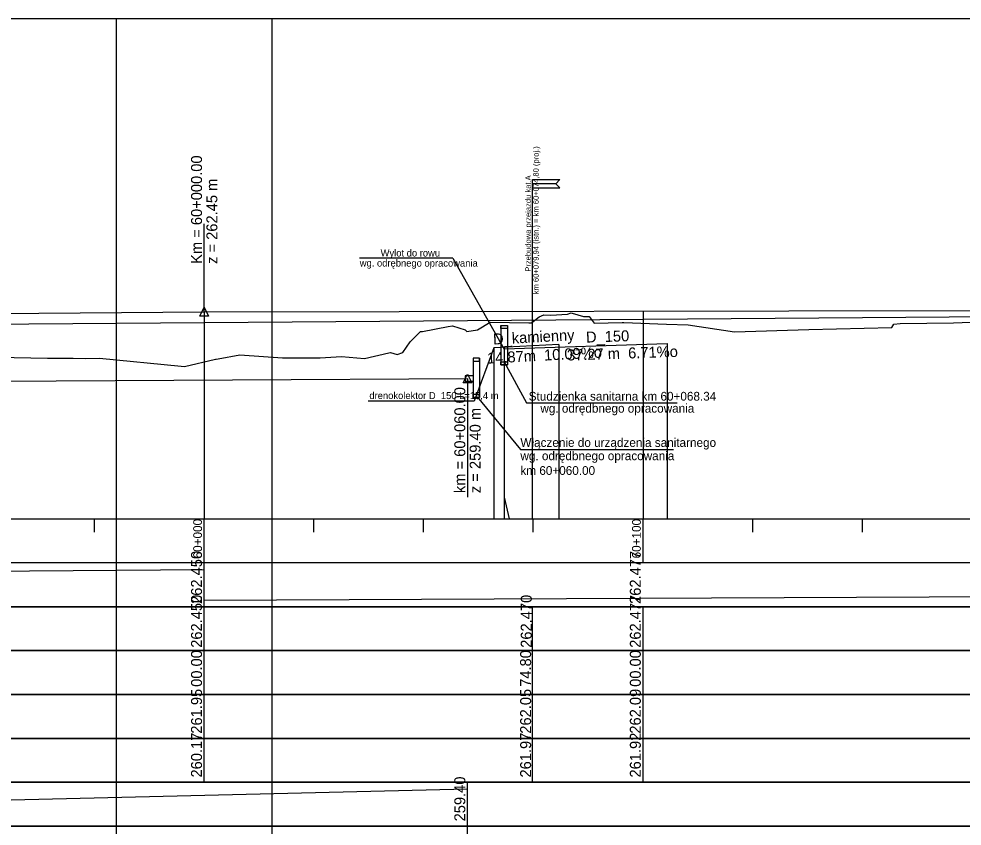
# Model space of a CAD drawing. Extents: x 6445630 to 6518227, y 5499240 to 5511716.
# Drawn here: x 6459189 to 6459403.9, y 5508521.3 to 5508705.3 of the extents above; entities that cross this region are included whole.
import ezdxf

# ---------------------------------------------------------------- set-up
doc = ezdxf.new("R2010")
doc.units = 0
for name, color, linetype in [('TOR_PROF-drenaze', 7, 'Continuous'), ('TOR_PROF-drenokolektory', 7, 'Continuous'), ('TOR_PROF-obiekty+opisy', 7, 'Continuous'), ('TOR_PROF-opisy glowne', 7, 'Continuous'), ('TOR_PROF-opisy pomocnicze', 7, 'Continuous'), ('TOR_PROF-rowy otwarte', 7, 'Continuous'), ('TOR_PROF-studnie i osadniki', 7, 'Continuous'), ('TOR_PROF-tabelka-odleglosci T1', 7, 'Continuous'), ('TOR_PROF-tabelka-pochylenia proj T1', 7, 'Continuous'), ('TOR_PROF-tabelka-rodzaj rowu T1', 7, 'Continuous'), ('TOR_PROF-tabelka-rowyT1', 7, 'Continuous'), ('TOR_PROF-tabelka-rzedne istn T1', 7, 'Continuous'), ('TOR_PROF-tabelka-rzedne proj T1', 7, 'Continuous'), ('TOR_PROF-tabelka-teren istniejacy T1', 7, 'Continuous'), ('TOR_PROF-tor istniejacy T2', 7, 'Continuous'), ('TOR_PROF-tor projektowany', 7, 'Continuous'), ('TOR_PROF-uklad odniesienia', 7, 'Continuous'), ('TOR_RAMKI-dodatkowe3', 7, 'Continuous'), ('TOR_RAMKI-MASKA WYCIECIA', 7, 'Continuous')]:
    doc.layers.add(name, color=color, linetype=linetype)

msp = doc.modelspace()

# ---------------------------------------------------------------- linework, layer by layer
at = {"layer": 'TOR_PROF-drenaze'}
for points in [[(6459312.06, 5508631.04), (6459297.2, 5508630.29)], [(6459299.55, 5508630.04), (6459336.73, 5508631.29)]]:
    msp.add_lwpolyline(points, dxfattribs=at)
at = {"layer": 'TOR_PROF-drenokolektory'}
for points in [[(6459297.2, 5508630.29), (6459297.2, 5508596.29), (6459297.2, 5508591.29), (6459297.2, 5508591.29)], [(6459297.2, 5508630.29), (6459297.2, 5508596.29), (6459297.2, 5508591.29), (6459297.2, 5508591.29)], [(6459297.2, 5508630.29), (6459297.2, 5508596.29), (6459297.2, 5508591.29), (6459297.2, 5508591.29)], [(6459299.55, 5508630.41), (6459299.55, 5508596.29), (6459300.7, 5508591.29), (6459300.7, 5508591.29)], [(6459312.06, 5508631.04), (6459312.06, 5508596.29), (6459312.06, 5508591.29), (6459312.06, 5508591.29)], [(6459312.06, 5508631.04), (6459312.06, 5508596.29), (6459312.06, 5508591.29), (6459312.06, 5508591.29)], [(6459312.06, 5508631.04), (6459312.06, 5508596.29), (6459312.06, 5508591.29), (6459312.06, 5508591.29)], [(6459336.73, 5508631.29), (6459336.73, 5508596.29), (6459336.73, 5508591.29), (6459336.73, 5508591.29)], [(6459336.73, 5508631.29), (6459336.73, 5508596.29), (6459336.73, 5508591.29), (6459336.73, 5508591.29)], [(6459336.73, 5508631.29), (6459336.73, 5508596.29), (6459336.73, 5508591.29), (6459336.73, 5508591.29)], [(6459299.55, 5508630.04), (6459299.55, 5508596.29), (6459299.55, 5508591.29), (6459299.55, 5508591.29)]]:
    msp.add_lwpolyline(points, dxfattribs=at)
at = {"layer": 'TOR_PROF-obiekty+opisy'}
for p, q in [((6459306.01, 5508591.29), (6459306.01, 5508668.64)), ((6459287.85, 5508650.71), (6459266.6, 5508650.71)), ((6459287.85, 5508650.71), (6459299.56, 5508630.02)), ((6459299.55, 5508627.11), (6459304.67, 5508617.75)), ((6459292.42, 5508623.96), (6459290.71, 5508623.96)), ((6459290.71, 5508623.96), (6459290.71, 5508622.62)), ((6459292.42, 5508622.62), (6459290.71, 5508622.62)), ((6459292.72, 5508618.13), (6459270.8, 5508618.13)), ((6459293.43, 5508619.14), (6459303.28, 5508607.14)), ((6459304.67, 5508617.75), (6459338.96, 5508617.75)), ((6459303.28, 5508607.14), (6459338.13, 5508607.14))]:
    msp.add_line(p, q, dxfattribs=at)
for points in [[(6459312.26, 5508668.64), (6459311.33, 5508667.7), (6459306.01, 5508667.7), (6459306.01, 5508668.64), (6459312.26, 5508668.64)], [(6459312.26, 5508666.76), (6459311.33, 5508667.7), (6459306.01, 5508667.7), (6459306.01, 5508666.76), (6459312.26, 5508666.76)], [(6459297.2, 5508630.29), (6459292.72, 5508618.13), (6459268.6, 5508618.13)]]:
    msp.add_lwpolyline(points, dxfattribs=at)
at = {"layer": 'TOR_PROF-opisy pomocnicze'}
for p, q in [((6459231.21, 5508638.54), (6459231.21, 5508658.54)), ((6459231.21, 5508638.54), (6459231.21, 5508658.54)), ((6459291.21, 5508623.29), (6459291.21, 5508596.29))]:
    msp.add_line(p, q, dxfattribs=at)
for points in [[(6459231.21, 5508639.54), (6459232.21, 5508637.54), (6459230.21, 5508637.54)], [(6459231.21, 5508639.54), (6459232.21, 5508637.54), (6459230.21, 5508637.54)], [(6459291.21, 5508624.29), (6459292.21, 5508622.29), (6459290.21, 5508622.29)]]:
    msp.add_lwpolyline(points, close=True, dxfattribs=at)
at = {"layer": 'TOR_PROF-rowy otwarte'}
msp.add_line((6459001.21, 5508621.79), (6459291.21, 5508623.29), dxfattribs=at)
at = {"layer": 'TOR_PROF-studnie i osadniki'}
for p, q in [((6459298.81, 5508635.41), (6459298.81, 5508626.41)), ((6459298.91, 5508635.41), (6459300.21, 5508635.41)), ((6459300.31, 5508635.41), (6459300.31, 5508626.41)), ((6459292.47, 5508627.96), (6459292.47, 5508618.96)), ((6459293.87, 5508627.96), (6459292.57, 5508627.96)), ((6459293.97, 5508627.96), (6459293.97, 5508618.96)), ((6459298.81, 5508626.41), (6459300.31, 5508626.41)), ((6459293.97, 5508618.96), (6459292.47, 5508618.96))]:
    msp.add_line(p, q, dxfattribs=at)
for points in [[(6459298.81, 5508635.41), (6459300.31, 5508635.41), (6459300.31, 5508634.71), (6459298.81, 5508634.71)], [(6459293.97, 5508627.96), (6459292.47, 5508627.96), (6459292.47, 5508627.26), (6459293.97, 5508627.26)], [(6459298.81, 5508627.11), (6459300.31, 5508627.11), (6459300.31, 5508626.41), (6459298.81, 5508626.41)], [(6459293.97, 5508619.66), (6459292.47, 5508619.66), (6459292.47, 5508618.96), (6459293.97, 5508618.96)]]:
    msp.add_lwpolyline(points, close=True, dxfattribs=at)
at = {"layer": 'TOR_PROF-tabelka-odleglosci T1'}
msp.add_lwpolyline([(6452331.21, 5508551.29), (6462731.21, 5508551.29), (6462731.21, 5508561.29), (6452331.21, 5508561.29)], close=True, dxfattribs=at)
for points in [[(6459231.21, 5508551.29), (6459231.21, 5508561.29)], [(6459306.01, 5508551.29), (6459306.01, 5508561.29)], [(6459331.21, 5508551.29), (6459331.21, 5508561.29)]]:
    msp.add_lwpolyline(points, dxfattribs=at)
at = {"layer": 'TOR_PROF-tabelka-pochylenia proj T1'}
msp.add_lwpolyline([(6452331.21, 5508571.29), (6462731.21, 5508571.29), (6462731.21, 5508581.29), (6452331.21, 5508581.29)], close=True, dxfattribs=at)
for points in [[(6459231.21, 5508571.29), (6459231.21, 5508581.29)], [(6458316.21, 5508572.79), (6459231.21, 5508579.79)], [(6459231.21, 5508572.79), (6460751.21, 5508579.79)]]:
    msp.add_lwpolyline(points, dxfattribs=at)
at = {"layer": 'TOR_PROF-tabelka-rodzaj rowu T1'}
msp.add_lwpolyline([(6452331.21, 5508511.29), (6462731.21, 5508511.29), (6462731.21, 5508521.29), (6452331.21, 5508521.29)], close=True, dxfattribs=at)
msp.add_lwpolyline([(6452331.21, 5508511.29), (6462731.21, 5508511.29), (6462731.21, 5508521.29), (6452331.21, 5508521.29)], close=True, dxfattribs=at)
msp.add_lwpolyline([(6459291.21, 5508511.29), (6459291.21, 5508521.29)], dxfattribs=at)
at = {"layer": 'TOR_PROF-tabelka-rowyT1'}
msp.add_lwpolyline([(6452331.21, 5508521.29), (6462731.21, 5508521.29), (6462731.21, 5508531.29), (6452331.21, 5508531.29)], close=True, dxfattribs=at)
msp.add_lwpolyline([(6452331.21, 5508521.29), (6462731.21, 5508521.29), (6462731.21, 5508531.29), (6452331.21, 5508531.29)], close=True, dxfattribs=at)
msp.add_lwpolyline([(6452331.21, 5508521.29), (6462731.21, 5508521.29), (6462731.21, 5508531.29), (6452331.21, 5508531.29)], close=True, dxfattribs=at)
for points in [[(6459001.21, 5508522.79), (6459291.21, 5508529.79)], [(6459291.21, 5508521.29), (6459291.21, 5508531.29)]]:
    msp.add_lwpolyline(points, dxfattribs=at)
at = {"layer": 'TOR_PROF-tabelka-rzedne istn T1'}
msp.add_lwpolyline([(6452331.21, 5508541.29), (6462731.21, 5508541.29), (6462731.21, 5508551.29), (6452331.21, 5508551.29)], close=True, dxfattribs=at)
for points in [[(6459231.21, 5508541.29), (6459231.21, 5508551.29)], [(6459306.01, 5508541.29), (6459306.01, 5508551.29)], [(6459331.21, 5508541.29), (6459331.21, 5508551.29)], [(6459231.21, 5508531.29), (6459231.21, 5508541.29)], [(6459231.21, 5508531.29), (6459231.21, 5508541.29)], [(6459231.21, 5508531.29), (6459231.21, 5508541.29)], [(6459231.21, 5508531.29), (6459231.21, 5508541.29)], [(6459306.01, 5508531.29), (6459306.01, 5508541.29)], [(6459331.21, 5508531.29), (6459331.21, 5508541.29)], [(6459331.21, 5508531.29), (6459331.21, 5508541.29)], [(6459331.21, 5508531.29), (6459331.21, 5508541.29)], [(6459331.21, 5508531.29), (6459331.21, 5508541.29)]]:
    msp.add_lwpolyline(points, dxfattribs=at)
at = {"layer": 'TOR_PROF-tabelka-rzedne proj T1'}
msp.add_lwpolyline([(6452331.21, 5508561.29), (6462731.21, 5508561.29), (6462731.21, 5508571.29), (6452331.21, 5508571.29)], close=True, dxfattribs=at)
for points in [[(6459231.21, 5508561.29), (6459231.21, 5508571.29)], [(6459306.01, 5508561.29), (6459306.01, 5508571.29)], [(6459331.21, 5508561.29), (6459331.21, 5508571.29)]]:
    msp.add_lwpolyline(points, dxfattribs=at)
at = {"layer": 'TOR_PROF-tabelka-teren istniejacy T1'}
msp.add_lwpolyline([(6452331.21, 5508531.29), (6462731.21, 5508531.29), (6462731.21, 5508541.29), (6452331.21, 5508541.29)], close=True, dxfattribs=at)
msp.add_lwpolyline([(6452331.21, 5508531.29), (6462731.21, 5508531.29), (6462731.21, 5508541.29), (6452331.21, 5508541.29)], close=True, dxfattribs=at)
msp.add_lwpolyline([(6452331.21, 5508531.29), (6462731.21, 5508531.29), (6462731.21, 5508541.29), (6452331.21, 5508541.29)], close=True, dxfattribs=at)
msp.add_lwpolyline([(6452331.21, 5508531.29), (6462731.21, 5508531.29), (6462731.21, 5508541.29), (6452331.21, 5508541.29)], close=True, dxfattribs=at)
at = {"layer": 'TOR_PROF-tor istniejacy T2'}
msp.add_lwpolyline([(6459879.79, 5508639.74), (6459830.31, 5508639.59), (6459780.15, 5508639.54), (6459763.47, 5508639.39), (6459730.24, 5508639.29), (6459680.5, 5508639.29), (6459630.51, 5508639.04), (6459597.28, 5508638.79), (6459591.3, 5508638.74), (6459558.07, 5508638.59), (6459530.72, 5508638.59), (6459509.57, 5508638.34), (6459476.34, 5508637.94), (6459430.67, 5508637.54), (6459381.22, 5508637.14), (6459331.37, 5508636.74), (6459281.19, 5508636.39), (6459231.27, 5508636.04), (6459181.17, 5508635.64), (6459130.56, 5508635.34), (6459081.98, 5508635.04), (6459033.74, 5508634.74), (6458981.86, 5508634.39), (6458930.5, 5508633.99)], dxfattribs=at)
at = {"layer": 'TOR_PROF-tor projektowany'}
for p, q in [((6459231.21, 5508638.54), (6460751.21, 5508640.59)), ((6459231.21, 5508638.54), (6460751.21, 5508640.59)), ((6458316.21, 5508630.39), (6459231.21, 5508638.54)), ((6458316.21, 5508630.39), (6459231.21, 5508638.54))]:
    msp.add_line(p, q, dxfattribs=at)
for points in [[(6459231.21, 5508638.54), (6459231.21, 5508596.29), (6459231.21, 5508591.29), (6459231.21, 5508591.29)], [(6459231.21, 5508638.54), (6459231.21, 5508596.29), (6459231.21, 5508591.29), (6459231.21, 5508591.29)], [(6459231.21, 5508638.54), (6459231.21, 5508596.29), (6459231.21, 5508591.29), (6459231.21, 5508591.29)], [(6459231.21, 5508638.54), (6459231.21, 5508596.29), (6459231.21, 5508591.29), (6459231.21, 5508591.29)], [(6459331.21, 5508638.67), (6459331.21, 5508596.29), (6459331.21, 5508591.29), (6459331.21, 5508591.29)], [(6459331.21, 5508638.67), (6459331.21, 5508596.29), (6459331.21, 5508591.29), (6459331.21, 5508591.29)], [(6459331.21, 5508638.67), (6459331.21, 5508596.29), (6459331.21, 5508591.29), (6459331.21, 5508591.29)]]:
    msp.add_lwpolyline(points, dxfattribs=at)
at = {"layer": 'TOR_PROF-uklad odniesienia'}
for p, q in [((6452331.21, 5508591.29), (6462731.21, 5508591.29)), ((6452331.21, 5508591.29), (6462731.21, 5508591.29)), ((6459206.21, 5508588.29), (6459206.21, 5508591.29)), ((6459206.21, 5508588.29), (6459206.21, 5508591.29)), ((6459231.21, 5508581.29), (6459231.21, 5508591.29)), ((6459231.21, 5508581.29), (6459231.21, 5508591.29)), ((6459256.21, 5508588.29), (6459256.21, 5508591.29)), ((6459256.21, 5508588.29), (6459256.21, 5508591.29)), ((6459281.21, 5508588.29), (6459281.21, 5508591.29)), ((6459281.21, 5508588.29), (6459281.21, 5508591.29)), ((6459306.21, 5508588.29), (6459306.21, 5508591.29)), ((6459306.21, 5508588.29), (6459306.21, 5508591.29)), ((6459331.21, 5508581.29), (6459331.21, 5508591.29)), ((6459331.21, 5508581.29), (6459331.21, 5508591.29)), ((6459356.21, 5508588.29), (6459356.21, 5508591.29)), ((6459356.21, 5508588.29), (6459356.21, 5508591.29)), ((6459381.21, 5508588.29), (6459381.21, 5508591.29)), ((6459381.21, 5508588.29), (6459381.21, 5508591.29))]:
    msp.add_line(p, q, dxfattribs=at)
at = {"layer": 'TOR_RAMKI-dodatkowe3'}
for p, q in [((6459305.78, 5508635.97), (6459307.52, 5508637.34)), ((6459307.52, 5508637.34), (6459308.59, 5508637.86)), ((6459308.59, 5508637.86), (6459310.21, 5508637.77)), ((6459310.21, 5508637.77), (6459314.01, 5508638.01)), ((6459314.01, 5508638.01), (6459314.85, 5508638.26)), ((6459314.85, 5508638.26), (6459315.06, 5508638.24)), ((6459315.06, 5508638.24), (6459317.65, 5508637.42)), ((6459317.65, 5508637.42), (6459318.96, 5508637.48)), ((6459318.96, 5508637.48), (6459320.05, 5508635.93)), ((6459280.93, 5508634.03), (6459286.84, 5508635.13)), ((6459286.84, 5508635.13), (6459287.78, 5508635.29)), ((6459287.78, 5508635.29), (6459290.72, 5508634.4)), ((6459293.51, 5508634.38), (6459296.35, 5508636.15)), ((6459296.35, 5508636.15), (6459305.17, 5508636.04)), ((6459305.17, 5508636.04), (6459305.78, 5508635.97)), ((6459320.05, 5508635.93), (6459326.44, 5508636.05)), ((6459326.44, 5508636.05), (6459326.84, 5508636.06)), ((6459326.84, 5508636.06), (6459336.53, 5508635.67)), ((6459336.53, 5508635.67), (6459341.51, 5508635.56)), ((6459341.51, 5508635.56), (6459352.09, 5508633.94)), ((6459369.01, 5508634.45), (6459387.88, 5508634.94)), ((6459387.88, 5508634.94), (6459388.39, 5508635.69)), ((6459388.39, 5508635.69), (6459389.83, 5508635.84)), ((6459389.83, 5508635.84), (6459401.94, 5508636.04)), ((6459401.94, 5508636.04), (6459405.94, 5508636.13)), ((6459278.18, 5508631.69), (6459280.53, 5508634.02)), ((6459280.53, 5508634.02), (6459280.93, 5508634.03)), ((6459290.72, 5508634.4), (6459291.03, 5508634.04)), ((6459291.03, 5508634.04), (6459293.51, 5508634.38)), ((6459352.09, 5508633.94), (6459369.01, 5508634.45)), ((6459276.51, 5508629.23), (6459278.18, 5508631.69)), ((6459181.16, 5508628.22), (6459195.5, 5508627.98)), ((6459234.4, 5508627.76), (6459239.31, 5508628.73)), ((6459239.31, 5508628.73), (6459249.06, 5508628.05)), ((6459257.6, 5508628), (6459262.51, 5508628.31)), ((6459262.51, 5508628.31), (6459267.74, 5508627.85)), ((6459267.74, 5508627.85), (6459273.25, 5508629.13)), ((6459273.25, 5508629.13), (6459273.65, 5508629.21)), ((6459273.65, 5508629.21), (6459275.18, 5508628.76)), ((6459275.18, 5508628.76), (6459276.51, 5508629.23)), ((6459195.5, 5508627.98), (6459196.71, 5508627.96)), ((6459196.71, 5508627.96), (6459201.33, 5508627.97)), ((6459201.33, 5508627.97), (6459204.05, 5508627.86)), ((6459204.05, 5508627.86), (6459207.32, 5508627.93)), ((6459207.32, 5508627.93), (6459225.95, 5508626.14)), ((6459225.95, 5508626.14), (6459226.72, 5508626.06)), ((6459226.72, 5508626.06), (6459233.78, 5508627.75)), ((6459233.78, 5508627.75), (6459233.93, 5508627.73)), ((6459233.93, 5508627.73), (6459234.4, 5508627.76)), ((6459249.06, 5508628.05), (6459257.6, 5508628))]:
    msp.add_line(p, q, dxfattribs=at)
at = {"layer": 'TOR_RAMKI-MASKA WYCIECIA'}
for points in [[(6457196.67, 5508418.29), (6459246.67, 5508418.29), (6459246.67, 5508705.29), (6457196.67, 5508705.29)], [(6459211.14, 5508418.29), (6460761.14, 5508418.29), (6460761.14, 5508705.29), (6459211.14, 5508705.29)]]:
    msp.add_lwpolyline(points, close=True, dxfattribs=at)

# ---------------------------------------------------------------- texts
at = {"layer": 'TOR_PROF-drenaze'}
for s, rotation, p in [('D_kamienny', 3.0692, (6459297.1, 5508631.04)), ('D_150', 1.9256, (6459318.26, 5508631.49)), ('14.87m  10.09%o  ', 3.0692, (6459295.74, 5508626.69)), ('37.27 m  6.71%o  ', 1.9256, (6459313.93, 5508627.4))]:
    msp.add_text(s, height=2.5, rotation=rotation, dxfattribs=at).set_placement(p)
at = {"layer": 'TOR_PROF-obiekty+opisy'}
for s, p in [('km 60+079,94 (istn.) = km 60+074,80 (proj.)', (6459307.43, 5508642.52)), ('Przebudowa przejazdu kat.A', (6459305.64, 5508647.65))]:
    msp.add_text(s, height=1.25, rotation=90, dxfattribs=at).set_placement(p)
at = {"layer": 'TOR_PROF-opisy glowne'}
for s, p in [('Wylot do rowu', (6459271.41, 5508651.13)), ('wg. odrębnego opracowania', (6459266.66, 5508648.84)), ('drenokolektor D_150 L=15,4 m ', (6459268.85, 5508618.64))]:
    msp.add_text(s, height=1.6, rotation=359.9376, dxfattribs=at).set_placement(p)
at = {"layer": 'TOR_PROF-opisy pomocnicze'}
for s, p in [('Km = 60+000.00', (6459230.71, 5508649.44)), ('Km = 60+000.00', (6459230.71, 5508649.44)), ('z = 262.45 m', (6459234.21, 5508649.44)), ('z = 262.45 m', (6459234.21, 5508649.44)), ('km = 60+060.00', (6459290.71, 5508597.19)), ('z = 259.40 m', (6459294.21, 5508597.19))]:
    msp.add_text(s, height=2.5, rotation=90, dxfattribs=at).set_placement(p)
for s, p in [('Studzienka sanitarna km 60+068.34', (6459305.16, 5508618.27)), ('wg. odrędbnego opracowania', (6459307.82, 5508615.53)), ('Włączenie do urządzenia sanitarnego ', (6459303.27, 5508607.72)), ('wg. odrędbnego opracowania', (6459303.27, 5508604.69)), ('km 60+060.00', (6459303.27, 5508601.34))]:
    msp.add_text(s, height=2, dxfattribs=at).set_placement(p)
at = {"layer": 'TOR_PROF-tabelka-odleglosci T1'}
for s, p in [('00.00', (6459230.71, 5508553.03)), ('74.80', (6459305.71, 5508553.03)), ('00.00', (6459330.71, 5508553.03))]:
    msp.add_text(s, height=2.5, rotation=90, dxfattribs=at).set_placement(p)
at = {"layer": 'TOR_PROF-tabelka-pochylenia proj T1'}
for s, p in [('262.450', (6459230.71, 5508571.93)), ('262.477', (6459330.71, 5508571.93))]:
    msp.add_text(s, height=2.5, rotation=90, dxfattribs=at).set_placement(p)
at = {"layer": 'TOR_PROF-tabelka-rowyT1'}
msp.add_text('259.40', height=2.5, rotation=90, dxfattribs=at).set_placement((6459290.71, 5508522.36))
at = {"layer": 'TOR_PROF-tabelka-rzedne istn T1'}
for s, p in [('261.95', (6459230.71, 5508542.35)), ('262.05', (6459305.71, 5508542.35)), ('262.09', (6459330.71, 5508542.36)), ('260.17', (6459230.71, 5508532.36)), ('261.97', (6459305.71, 5508532.36)), ('261.92', (6459330.71, 5508532.36))]:
    msp.add_text(s, height=2.5, rotation=90, dxfattribs=at).set_placement(p)
at = {"layer": 'TOR_PROF-tabelka-rzedne proj T1'}
for s, p in [('262.450', (6459230.71, 5508561.93)), ('262.470', (6459305.86, 5508561.93)), ('262.477', (6459330.71, 5508561.93))]:
    msp.add_text(s, height=2.5, rotation=90, dxfattribs=at).set_placement(p)
at = {"layer": 'TOR_PROF-uklad odniesienia'}
for s, p in [('60+000', (6459230.71, 5508582.31)), ('60+000', (6459230.71, 5508582.31)), ('60+100', (6459330.71, 5508582.31)), ('60+100', (6459330.71, 5508582.31))]:
    msp.add_text(s, height=2, rotation=90, dxfattribs=at).set_placement(p)

doc.saveas('drawing.dxf')
